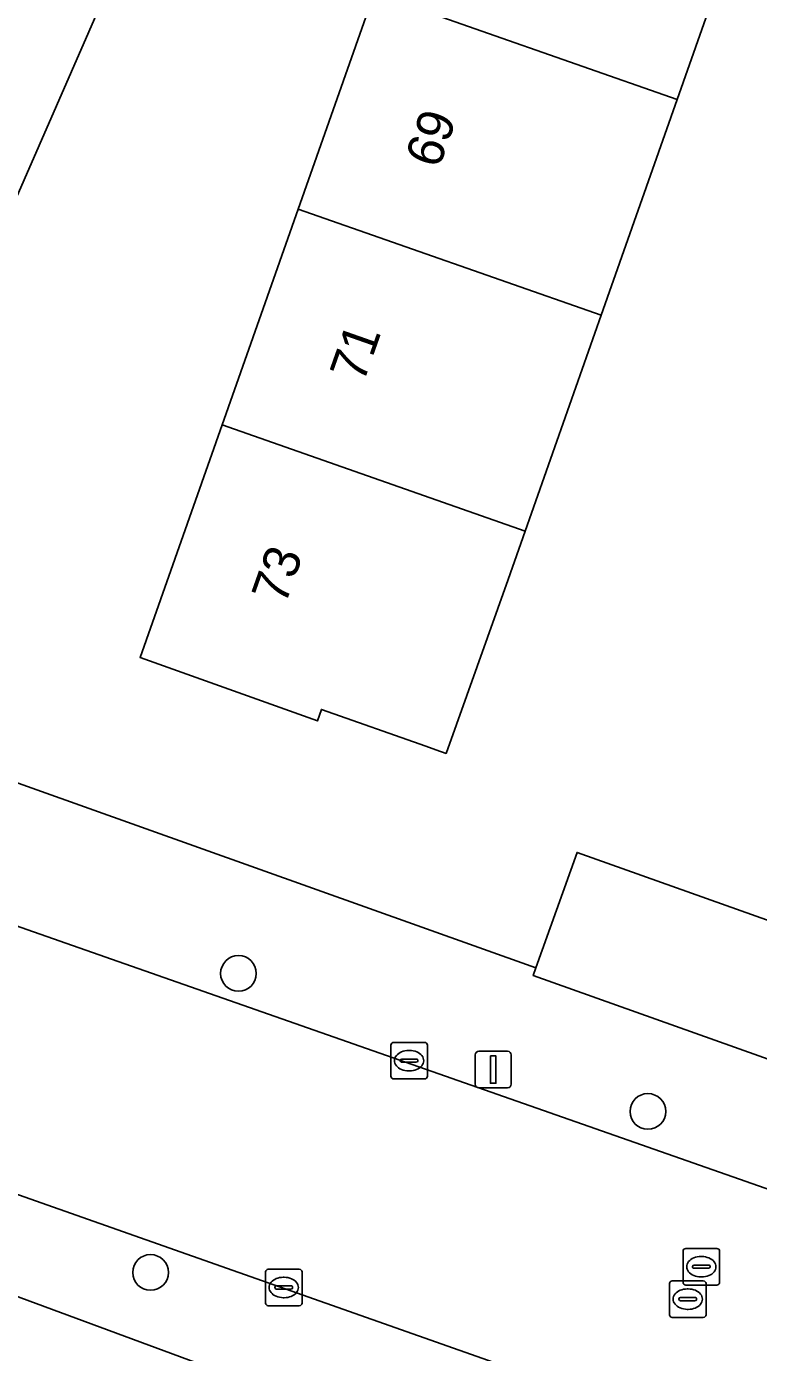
# Model space of a CAD drawing. Extents: x 163266 to 164362, y 381528 to 382286.
# Drawn here: x 163658.71 to 163678.77, y 381731.23 to 381767.56 of the extents above; entities that cross this region are included whole.
import ezdxf

# ---------------------------------------------------------------- set-up
doc = ezdxf.new("R2010")
doc.units = 0
for name, color, linetype in [('IMGEO_Boom', 7, 'Continuous'), ('IMGEO_Erf', 7, 'Continuous'), ('IMGEO_Kolk', 7, 'Continuous'), ('IMGEO_Lichtmast', 7, 'Continuous'), ('IMGEO_Pand', 7, 'Continuous'), ('IMGEO_Pand_nummerreeks', 7, 'Continuous'), ('IMGEO_Rijbaan_lokaal_open', 7, 'Continuous'), ('IMGEO_Rioolput', 7, 'Continuous'), ('IMGEO_Voetpad_open', 7, 'Continuous')]:
    doc.layers.add(name, color=color, linetype=linetype)

msp = doc.modelspace()

# ---------------------------------------------------------------- linework, layer by layer
at = {"layer": 'IMGEO_Boom'}
for centre in [(163664.52, 381741.613), (163675.742, 381737.831), (163662.111, 381733.419)]:
    msp.add_circle(centre, 0.489, dxfattribs=at)
at = {"layer": 'IMGEO_Erf'}
for points in [[(163679.851, 381811.893), (163653.323, 381751.193), (163653.198, 381750)], [(163654.407, 381748.271), (163655.729, 381747.8), (163672.674, 381741.768), (163673.8, 381744.928), (163680.889, 381742.403), (163682.521, 381746.988), (163679.366, 381748.112), (163680.039, 381750), (163680.371, 381750.934), (163681.413, 381753.858), (163684.568, 381752.734), (163686.678, 381758.808), (163683.635, 381759.864), (163684.442, 381762.191), (163684.543, 381762.481), (163685.579, 381765.465), (163688.592, 381764.42), (163690.634, 381770.392), (163687.948, 381771.31), (163689.033, 381774.482), (163689.96, 381777.195)], [(163678.626, 381771.476), (163676.543, 381765.562), (163674.46, 381759.649), (163672.377, 381753.735), (163671.909, 381752.406), (163670.21, 381747.64), (163669.929, 381747.739), (163669.652, 381747.844), (163666.794, 381748.85), (163666.682, 381748.532), (163662.593, 381750), (163661.824, 381750.27), (163664.07, 381756.646), (163666.153, 381762.56), (163668.236, 381768.474)], [(163745.303, 381694.051), (163749.229, 381692.724), (163751.277, 381698.534), (163751.759, 381699.934), (163743.762, 381702.736), (163737.338, 381704.902), (163711.131, 381714.194), (163704.828, 381716.464), (163678.538, 381725.673), (163678.063, 381724.312), (163675.791, 381717.865), (163672.646, 381718.973), (163672.074, 381719.175), (163670.661, 381715.164), (163668.428, 381715.95), (163669.842, 381719.961), (163669.501, 381720.081), (163671.774, 381726.529), (163672.171, 381727.69), (163647.526, 381736.802), (163638.731, 381716.751), (163635.855, 381717.357), (163618.556, 381721)]]:
    msp.add_lwpolyline(points, dxfattribs=at)
at = {"layer": 'IMGEO_Kolk'}
for p, q in [((163668.771, 381739.722), (163669.623, 381739.722)), ((163668.696, 381738.796), (163668.696, 381739.648)), ((163669.184, 381739.502), (163669.209, 381739.502)), ((163669.697, 381739.648), (163669.697, 381738.796)), ((163668.955, 381739.216), (163668.955, 381739.228)), ((163669.393, 381739.179), (163668.995, 381739.179)), ((163668.998, 381739.265), (163669.396, 381739.265)), ((163669.207, 381738.942), (163669.182, 381738.942)), ((163669.439, 381739.228), (163669.439, 381739.216)), ((163669.623, 381738.722), (163668.771, 381738.722)), ((163665.336, 381733.507), (163666.188, 381733.507)), ((163665.261, 381732.581), (163665.261, 381733.433)), ((163665.749, 381733.287), (163665.774, 381733.287)), ((163666.262, 381733.433), (163666.262, 381732.581)), ((163665.52, 381733.001), (163665.52, 381733.013)), ((163665.958, 381732.964), (163665.56, 381732.964)), ((163665.563, 381733.05), (163665.961, 381733.05)), ((163666.004, 381733.013), (163666.004, 381733.001)), ((163666.188, 381732.507), (163665.336, 381732.507)), ((163665.772, 381732.727), (163665.747, 381732.727))]:
    msp.add_line(p, q, dxfattribs=at)
for points in [[(163668.771, 381739.722), (163669.623, 381739.722)], [(163668.696, 381738.796), (163668.696, 381739.648)], [(163669.697, 381739.648), (163669.697, 381738.796)], [(163669.623, 381738.722), (163668.771, 381738.722)], [(163665.336, 381733.507), (163666.188, 381733.507)], [(163665.261, 381732.581), (163665.261, 381733.433)], [(163666.262, 381733.433), (163666.262, 381732.581)], [(163666.188, 381732.507), (163665.336, 381732.507)]]:
    msp.add_lwpolyline(points, dxfattribs=at)
for centre, radius, start, end in [((163668.773, 381739.646), 0.0765, 91.552, 178.448), ((163668.773, 381739.646), 0.0765, 91.552, 178.448), ((163669.621, 381739.646), 0.0765, 1.552, 88.448), ((163669.621, 381739.646), 0.0765, 1.552, 88.448), ((163668.995, 381739.225), 0.0403, 85.8775, 175.7526), ((163668.992, 381739.215), 0.0366, 178.938, 274.7102), ((163669.396, 381739.222), 0.043, 264.8664, 352.4533), ((163669.4, 381739.227), 0.0386, 1.7309, 96.639), ((163668.773, 381738.798), 0.0765, 181.552, 268.448), ((163668.773, 381738.798), 0.0765, 181.552, 268.448), ((163669.621, 381738.798), 0.0765, 271.552, 358.448), ((163669.621, 381738.798), 0.0765, 271.552, 358.448), ((163665.338, 381733.431), 0.0765, 91.552, 178.448), ((163665.338, 381733.431), 0.0765, 91.552, 178.448), ((163666.186, 381733.431), 0.0765, 1.552, 88.448), ((163666.186, 381733.431), 0.0765, 1.552, 88.448), ((163665.56, 381733.01), 0.0403, 85.8775, 175.7526), ((163665.557, 381733), 0.0366, 178.938, 274.7102), ((163665.961, 381733.007), 0.043, 264.8664, 352.4533), ((163665.965, 381733.012), 0.0386, 1.7309, 96.639), ((163665.338, 381732.583), 0.0765, 181.552, 268.448), ((163665.338, 381732.583), 0.0765, 181.552, 268.448), ((163666.186, 381732.583), 0.0765, 271.552, 358.448), ((163666.186, 381732.583), 0.0765, 271.552, 358.448)]:
    msp.add_arc(centre, radius, start, end, dxfattribs=at)
for centre, major_axis, ratio, start_param, end_param in [((163669.183, 381739.222), (-0.387, 0.002), 0.722429, 4.712389, 7.853982), ((163669.208, 381739.222), (-0.39, 0.002), 0.717154, 1.570796, 4.712389), ((163665.748, 381733.007), (-0.387, 0.002), 0.722429, 4.712389, 7.853982), ((163665.773, 381733.007), (-0.39, 0.002), 0.717154, 1.570796, 4.712389)]:
    msp.add_ellipse(centre, major_axis=major_axis, ratio=ratio, start_param=start_param, end_param=end_param, dxfattribs=at)
at = {"layer": 'IMGEO_Lichtmast'}
for p, q in [((163671.006, 381738.579), (163671.006, 381739.379)), ((163671.006, 381739.379), (163671.006, 381738.579)), ((163671.106, 381739.479), (163671.896, 381739.479)), ((163671.896, 381739.479), (163671.106, 381739.479)), ((163671.996, 381739.379), (163671.996, 381738.579)), ((163671.996, 381738.579), (163671.996, 381739.379)), ((163671.896, 381738.479), (163671.106, 381738.479)), ((163671.106, 381738.479), (163671.896, 381738.479))]:
    msp.add_line(p, q, dxfattribs=at)
msp.add_lwpolyline([(163671.426, 381739.354), (163671.576, 381739.354), (163671.576, 381738.604), (163671.426, 381738.604), (163671.426, 381739.354)], dxfattribs=at)
for centre, start, end in [((163671.106, 381739.379), 90, 180), ((163671.106, 381739.379), 90, 180), ((163671.896, 381739.379), 0, 90), ((163671.896, 381739.379), 360, 90), ((163671.106, 381738.579), 180, 270), ((163671.106, 381738.579), 180, 270), ((163671.896, 381738.579), 270, 0), ((163671.896, 381738.579), 270, 0)]:
    msp.add_arc(centre, 0.1, start, end, dxfattribs=at)
at = {"layer": 'IMGEO_Pand'}
for points in [[(163676.543, 381765.562), (163678.626, 381771.476), (163670.319, 381774.388), (163668.236, 381768.474)], [(163676.543, 381765.562), (163668.236, 381768.474), (163666.153, 381762.56), (163674.46, 381759.649)], [(163666.153, 381762.56), (163664.07, 381756.646), (163672.377, 381753.735), (163674.46, 381759.649)], [(163671.909, 381752.406), (163672.377, 381753.735), (163664.07, 381756.646), (163661.824, 381750.27), (163662.593, 381750), (163666.682, 381748.532), (163666.794, 381748.85), (163669.652, 381747.844), (163669.929, 381747.739), (163670.21, 381747.64)], [(163680.889, 381742.403), (163673.8, 381744.928), (163672.674, 381741.768), (163672.598, 381741.556), (163679.863, 381738.968), (163679.939, 381739.182), (163681.065, 381742.34)]]:
    msp.add_lwpolyline(points, close=True, dxfattribs=at)
at = {"layer": 'IMGEO_Rijbaan_lokaal_open'}
msp.add_lwpolyline([(163658.899, 381742.752), (163654.429, 381744.322), (163652.132, 381737.784), (163673.109, 381730.393), (163679.468, 381728.152), (163693.576, 381723.182), (163697.64, 381721.621), (163699.958, 381728.351), (163698.123, 381729.013), (163696.505, 381729.58)], close=True, dxfattribs=at)
at = {"layer": 'IMGEO_Rioolput'}
for p, q in [((163676.705, 381733.149), (163676.705, 381734.001)), ((163676.78, 381734.075), (163677.632, 381734.075)), ((163677.193, 381733.855), (163677.218, 381733.855)), ((163677.706, 381734.001), (163677.706, 381733.149)), ((163676.964, 381733.569), (163676.964, 381733.581)), ((163677.402, 381733.532), (163677.004, 381733.532)), ((163677.007, 381733.618), (163677.405, 381733.618)), ((163677.448, 381733.581), (163677.448, 381733.569)), ((163676.408, 381733.188), (163677.26, 381733.188)), ((163677.216, 381733.295), (163677.191, 381733.295)), ((163676.333, 381732.262), (163676.333, 381733.114)), ((163677.632, 381733.075), (163676.78, 381733.075)), ((163676.821, 381732.968), (163676.846, 381732.968)), ((163677.334, 381733.114), (163677.334, 381732.262)), ((163676.592, 381732.682), (163676.592, 381732.694)), ((163677.03, 381732.645), (163676.632, 381732.645)), ((163676.635, 381732.731), (163677.033, 381732.731)), ((163676.844, 381732.408), (163676.819, 381732.408)), ((163677.076, 381732.694), (163677.076, 381732.682)), ((163677.26, 381732.188), (163676.408, 381732.188))]:
    msp.add_line(p, q, dxfattribs=at)
for points in [[(163676.705, 381733.149), (163676.705, 381734.001)], [(163676.78, 381734.075), (163677.632, 381734.075)], [(163677.706, 381734.001), (163677.706, 381733.149)], [(163676.408, 381733.188), (163677.26, 381733.188)], [(163676.333, 381732.262), (163676.333, 381733.114)], [(163677.632, 381733.075), (163676.78, 381733.075)], [(163677.334, 381733.114), (163677.334, 381732.262)], [(163677.26, 381732.188), (163676.408, 381732.188)]]:
    msp.add_lwpolyline(points, dxfattribs=at)
for centre, radius, start, end in [((163676.782, 381733.999), 0.0765, 91.552, 178.448), ((163676.782, 381733.999), 0.0765, 91.552, 178.448), ((163677.63, 381733.999), 0.0765, 1.552, 88.448), ((163677.63, 381733.999), 0.0765, 1.552, 88.448), ((163677.004, 381733.578), 0.0403, 85.8775, 175.7526), ((163677.001, 381733.568), 0.0366, 178.938, 274.7102), ((163677.405, 381733.575), 0.043, 264.8664, 352.4533), ((163677.409, 381733.58), 0.0386, 1.7309, 96.639), ((163676.41, 381733.112), 0.0765, 91.552, 178.448), ((163676.41, 381733.112), 0.0765, 91.552, 178.448), ((163676.782, 381733.151), 0.0765, 181.552, 268.448), ((163676.782, 381733.151), 0.0765, 181.552, 268.448), ((163677.258, 381733.112), 0.0765, 1.552, 88.448), ((163677.258, 381733.112), 0.0765, 1.552, 88.448), ((163677.63, 381733.151), 0.0765, 271.552, 358.448), ((163677.63, 381733.151), 0.0765, 271.552, 358.448), ((163676.632, 381732.691), 0.0403, 85.8775, 175.7526), ((163676.629, 381732.681), 0.0366, 178.938, 274.7102), ((163677.033, 381732.688), 0.043, 264.8664, 352.4533), ((163677.037, 381732.693), 0.0386, 1.7309, 96.639), ((163676.41, 381732.264), 0.0765, 181.552, 268.448), ((163676.41, 381732.264), 0.0765, 181.552, 268.448), ((163677.258, 381732.264), 0.0765, 271.552, 358.448), ((163677.258, 381732.264), 0.0765, 271.552, 358.448)]:
    msp.add_arc(centre, radius, start, end, dxfattribs=at)
for centre, major_axis, ratio, start_param, end_param in [((163677.192, 381733.575), (-0.387, 0.002), 0.722429, 4.712389, 7.853982), ((163677.217, 381733.575), (-0.39, 0.002), 0.717154, 1.570796, 4.712389), ((163676.82, 381732.688), (-0.387, 0.002), 0.722429, 4.712389, 7.853982), ((163676.845, 381732.688), (-0.39, 0.002), 0.717154, 1.570796, 4.712389)]:
    msp.add_ellipse(centre, major_axis=major_axis, ratio=ratio, start_param=start_param, end_param=end_param, dxfattribs=at)
at = {"layer": 'IMGEO_Voetpad_open'}
for points in [[(163653.198, 381750), (163653.323, 381751.193), (163679.851, 381811.893)], [(163681.177, 381738.741), (163679.939, 381739.182), (163679.863, 381738.968), (163672.598, 381741.556), (163672.674, 381741.768), (163655.729, 381747.8), (163654.429, 381744.322), (163658.899, 381742.752), (163696.505, 381729.58), (163698.123, 381729.013), (163699.958, 381728.351), (163701.495, 381727.796)]]:
    msp.add_lwpolyline(points, dxfattribs=at)
msp.add_lwpolyline([(163652.132, 381737.784), (163650.44, 381738.38), (163648.445, 381739.083), (163647.846, 381739.294), (163647.539, 381739.402), (163646.93, 381736.976), (163647.526, 381736.802), (163672.171, 381727.69), (163673.109, 381730.393)], close=True, dxfattribs=at)

# ---------------------------------------------------------------- texts
at = {"layer": 'IMGEO_Pand_nummerreeks'}
for s, rotation, p in [('69', 70.5954, (163670.01, 381763.638)), ('71', 70.5954, (163667.942, 381757.767)), ('73', 70.5941, (163665.799, 381751.682))]:
    msp.add_text(s, height=1, rotation=rotation, dxfattribs=at).set_placement(p)

doc.saveas('drawing.dxf')
